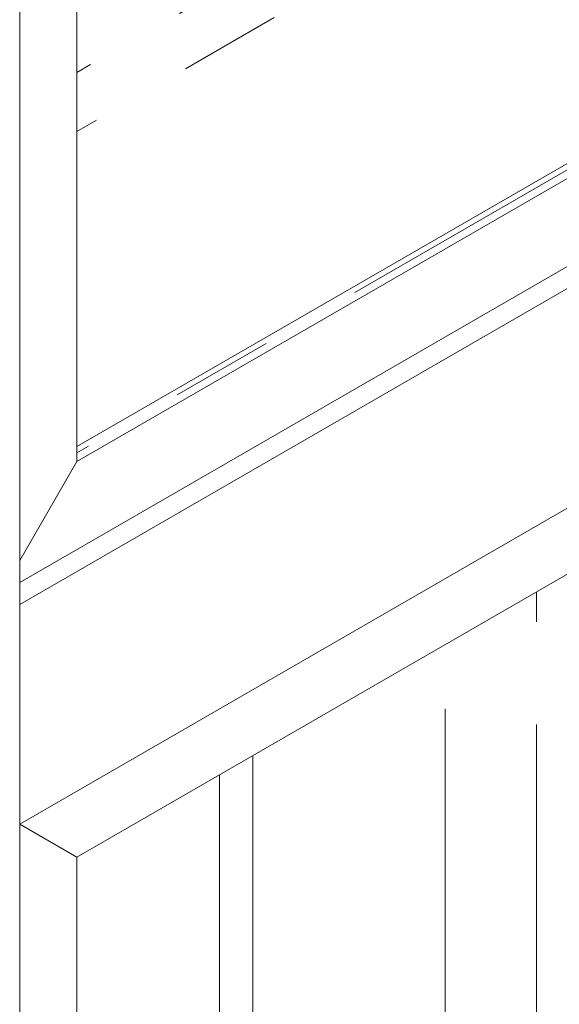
# Model space of a CAD drawing. Header units: millimetres. Extents: x 450 to 25135, y 150 to 17673.
# Tile 387 of 463: x 22015 to 22216, y 10892 to 11258. Entities that reach past the tile are written whole.
import ezdxf

# ---------------------------------------------------------------- set-up
doc = ezdxf.new("R2010")
doc.units = ezdxf.units.MM
doc.linetypes.add('SLD-Centrada-doble', pattern=[12.7, 6.35, -1.27, 1.27, -1.27, 1.27, -1.27])
doc.linetypes.add('SLD-Continua', pattern=[0])
doc.layers.add('OCULTA', color=8, linetype='SLD-Continua')

msp = doc.modelspace()

# ---------------------------------------------------------------- linework, layer by layer
at = {"layer": 'OCULTA', "linetype": 'SLD-Continua', "lineweight": 18, "ltscale": 30}
for p, q in [((22036.51, 11093.61), (22036.51, 11663.65)), ((22036.51, 11093.61), (22036.51, 11663.65)), ((22036.51, 11093.61), (22036.51, 11663.65)), ((22036.51, 11093.61), (22036.51, 11663.65)), ((22015.29, 11651.4), (22015.29, 10668.96)), ((22304.4, 11253.8), (22036.51, 11099.19)), ((22304.4, 11253.8), (22036.51, 11099.19)), ((22304.4, 11253.8), (22036.51, 11099.19)), ((22304.4, 11253.8), (22036.51, 11099.19)), ((22305.36, 11248.78), (22036.51, 11093.61)), ((22305.36, 11248.78), (22036.51, 11093.61)), ((22305.36, 11248.78), (22036.51, 11093.61)), ((22305.36, 11248.78), (22036.51, 11093.61)), ((22307.81, 11217.52), (22015.29, 11048.7)), ((22305.37, 11207.95), (22015.29, 11040.54)), ((22304.38, 11125.72), (22015.29, 10958.87)), ((22036.51, 10946.61), (22304.57, 11101.32)), ((22036.51, 10946.61), (22304.57, 11101.32)), ((22036.51, 10946.61), (22304.57, 11101.32)), ((22036.51, 10946.61), (22304.57, 11101.32)), ((22015.29, 11056.86), (22036.51, 11093.61)), ((22036.51, 11093.61), (22015.29, 11056.86)), ((22015.29, 11056.86), (22036.51, 11093.61)), ((22015.29, 11056.86), (22036.51, 11093.61)), ((22015.29, 11056.86), (22036.51, 11093.61)), ((22036.51, 11093.61), (22015.29, 11056.86)), ((22036.51, 11093.61), (22015.29, 11056.86)), ((22036.51, 11093.61), (22015.29, 11056.86)), ((22015.29, 11040.54), (22015.29, 10958.87)), ((22101.91, 10770.03), (22101.91, 10984.36)), ((22101.91, 10770.03), (22101.91, 10984.36)), ((22101.91, 10770.03), (22101.91, 10984.36)), ((22089.54, 10836.64), (22089.54, 10977.22)), ((22089.54, 10836.64), (22089.54, 10977.22)), ((22089.54, 10836.64), (22089.54, 10977.22)), ((22036.51, 10946.61), (22015.29, 10958.87)), ((22036.51, 10946.61), (22015.29, 10958.87)), ((22036.51, 10946.61), (22015.29, 10958.87)), ((22036.51, 10946.61), (22015.29, 10958.87)), ((22036.51, 10946.61), (22015.29, 10958.87)), ((22036.51, 10946.61), (22015.29, 10958.87)), ((22036.51, 10946.61), (22015.29, 10958.87)), ((22036.51, 10946.61), (22015.29, 10958.87)), ((22036.51, 10610.15), (22036.51, 10946.61)), ((22036.51, 10610.15), (22036.51, 10946.61)), ((22036.51, 10610.15), (22036.51, 10946.61)), ((22036.51, 10610.15), (22036.51, 10946.61))]:
    msp.add_line(p, q, dxfattribs=at)
at = {"layer": 'OCULTA', "linetype": 'SLD-Centrada-doble', "lineweight": 18, "ltscale": 30}
for p, q in [((22305.59, 11393.44), (22036.51, 11238.14)), ((22305.59, 11393.44), (22036.51, 11238.14)), ((22305.59, 11393.44), (22036.51, 11238.14)), ((22305.59, 11393.44), (22036.51, 11238.14)), ((22307.83, 11372.82), (22036.51, 11216.23)), ((22307.83, 11372.82), (22036.51, 11216.23)), ((22307.83, 11372.82), (22036.51, 11216.23)), ((22307.83, 11372.82), (22036.51, 11216.23)), ((22304.82, 11251.67), (22036.51, 11096.82)), ((22304.82, 11251.67), (22036.51, 11096.82)), ((22304.82, 11251.67), (22036.51, 11096.82)), ((22304.82, 11251.67), (22036.51, 11096.82)), ((22207.27, 10805.39), (22207.27, 11045.17)), ((22207.27, 10805.39), (22207.27, 11045.17)), ((22207.27, 10805.39), (22207.27, 11045.17)), ((22173.33, 10811.25), (22173.33, 11025.58)), ((22173.33, 10811.25), (22173.33, 11025.58)), ((22173.33, 10811.25), (22173.33, 11025.58))]:
    msp.add_line(p, q, dxfattribs=at)

doc.saveas('drawing.dxf')
